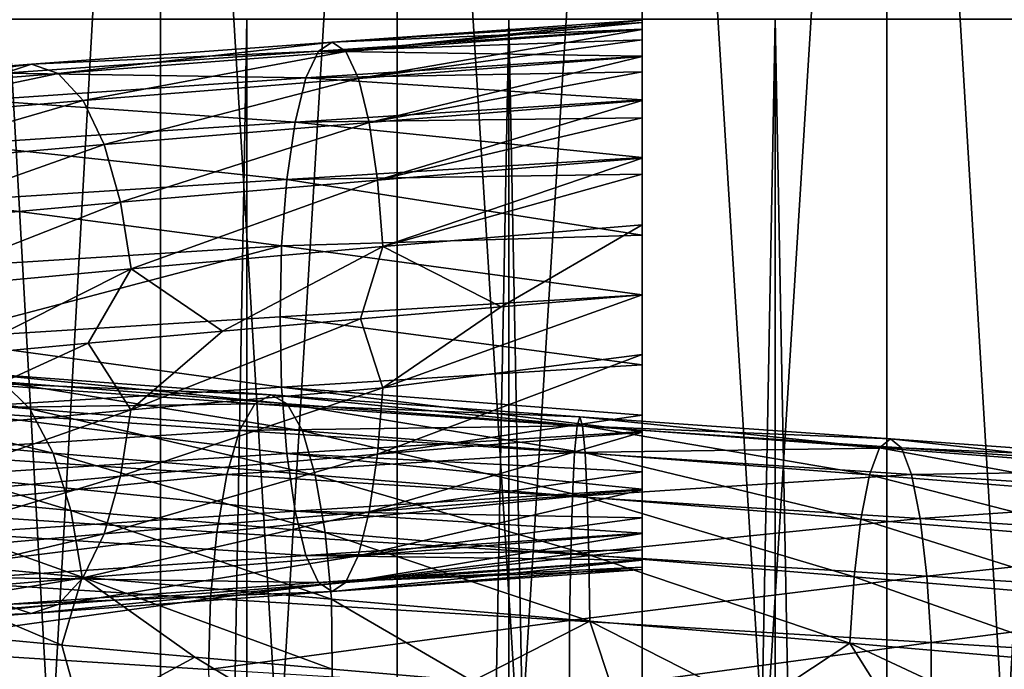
# Model space of a CAD drawing. Header units: metres. Extents: x -109 to 109, y -917 to 389.
# Tile 459 of 656: x -6 to 3, y -416 to -410. Entities that reach past the tile are written whole.
import ezdxf

# ---------------------------------------------------------------- set-up
doc = ezdxf.new("R2010")
doc.units = ezdxf.units.M
doc.layers.add('solid_24503124_XXX_01_SW0001', color=7, linetype='CONTINUOUS')
doc.layers.add('solid_24503124_XXX_01_SW0001_01', color=7, linetype='CONTINUOUS')

msp = doc.modelspace()

# ---------------------------------------------------------------- linework, layer by layer
at = {"layer": 'solid_24503124_XXX_01_SW0001'}
for points in [[(-4.3349, -399, -411.439667), (-4.3349, -434.5, -411.439667), (-6.317186, -434.5, -410.452606)], [(-6.317186, -399, -410.452606), (-4.3349, -399, -411.439667), (-6.317186, -434.5, -410.452606)], [(-6.317186, -399, -390.047394), (-6.317186, -434.5, -390.047394), (-4.3349, -434.5, -389.060333)], [(-4.3349, -399, -389.060333), (-6.317186, -399, -390.047394), (-4.3349, -434.5, -389.060333)], [(-2.204994, -399, -412.045685), (-2.204994, -434.5, -412.045685), (-4.3349, -434.5, -411.439667)], [(-4.3349, -399, -411.439667), (-2.204994, -399, -412.045685), (-4.3349, -434.5, -411.439667)], [(-4.3349, -399, -389.060333), (-4.3349, -434.5, -389.060333), (-2.204994, -434.5, -388.454315)], [(-2.204994, -399, -388.454315), (-4.3349, -399, -389.060333), (-2.204994, -434.5, -388.454315)], [(-2.204994, -434.5, -412.045685), (0, -399, -412.25), (0, -434.5, -412.25)], [(-2.204994, -399, -388.454315), (0, -434.5, -388.25), (0, -399, -388.25)], [(-2.204994, -399, -388.454315), (-2.204994, -434.5, -388.454315), (0, -434.5, -388.25)], [(-2.204994, -399, -412.045685), (0, -399, -412.25), (-2.204994, -434.5, -412.045685)], [(2.204994, -399, -412.045685), (2.204994, -434.5, -412.045685), (0, -434.5, -412.25)], [(0, -399, -412.25), (2.204994, -399, -412.045685), (0, -434.5, -412.25)], [(-5.794521, -410, 11.637158), (-5.795265, -535, 11.636799), (-3.557269, -535, 12.503851)], [(-3.557472, -410, -12.503769), (-3.557269, -535, -12.503851), (-5.795265, -535, -11.636799)], [(-3.557472, -410, -12.503769), (-5.795265, -535, -11.636799), (-5.794586, -410, -11.637126)], [(-5.794521, -410, 11.637158), (-3.557269, -535, 12.503851), (-3.557692, -410, 12.503706)], [(-3.557692, -410, 12.503706), (-3.557269, -535, 12.503851), (-1.199402, -410, 12.944548)], [(-1.199508, -410, -12.944538), (-3.557269, -535, -12.503851), (-3.557472, -410, -12.503769)], [(-1.199402, -410, 12.944548), (-3.557269, -535, 12.503851), (-1.198704, -535, 12.944597)], [(-1.199508, -410, -12.944538), (-1.198704, -535, -12.944597), (-3.557269, -535, -12.503851)], [(-2.79039, -410.208527, 16.003962), (0, -410.030884, 16.615339), (0, -410.010101, 16.246393)], [(-2.667783, -410.290131, 15.300765), (-2.79039, -410.208527, 16.003962), (0, -410.010101, 16.246393)], [(-2.667783, -410.290131, 15.300765), (0, -410.010101, 16.246393), (0, -410.030884, 15.884662)], [(1.19961, -410, -12.944529), (-1.198704, -535, -12.944597), (-1.199508, -410, -12.944538)], [(1.19961, -410, -12.944529), (1.198704, -535, -12.944597), (-1.198704, -535, -12.944597)], [(0, -410.010101, 16.246393), (0, -414.955627, 16.253607), (0, -414.934845, 15.884662)], [(0, -410.030884, 15.884662), (0, -410.010101, 16.246393), (0, -414.934845, 15.884662)], [(0, -410.010101, 16.246393), (0, -410.030884, 16.615339), (0, -414.955627, 16.253607)], [(-2.913041, -410.288544, 16.707411), (0, -410.187164, 17.291765), (0, -410.091553, 16.966852)], [(-2.79039, -410.208527, 16.003962), (-2.913041, -410.288544, 16.707411), (0, -410.091553, 16.966852)], [(-2.79039, -410.208527, 16.003962), (0, -410.091553, 16.966852), (0, -410.030884, 16.615339)], [(-2.667783, -410.290131, 15.300765), (0, -410.030884, 15.884662), (0, -410.093201, 15.526201)], [(-2.554104, -410.533325, 14.64877), (-2.667783, -410.290131, 15.300765), (0, -410.093201, 15.526201)], [(-2.554104, -410.533325, 14.64877), (0, -410.093201, 15.526201), (0, -410.187164, 15.208235)], [(0, -410.030884, 15.884662), (0, -414.934845, 15.884662), (0, -414.874176, 15.533148)], [(0, -410.093201, 15.526201), (0, -410.030884, 15.884662), (0, -414.874176, 15.533148)], [(0, -410.030884, 16.615339), (0, -414.934845, 16.615339), (0, -414.955627, 16.253607)], [(0, -410.030884, 16.615339), (0, -410.091553, 16.966852), (0, -414.934845, 16.615339)], [(0, -410.091553, 16.966852), (0, -414.872559, 16.973799), (0, -414.934845, 16.615339)], [(0, -410.091553, 16.966852), (0, -410.187164, 17.291765), (0, -414.872559, 16.973799)], [(0, -410.093201, 15.526201), (0, -414.874176, 15.533148), (0, -414.778564, 15.208235)], [(0, -410.187164, 15.208235), (0, -410.093201, 15.526201), (0, -414.778564, 15.208235)], [(-2.913041, -410.288544, 16.707411), (0, -410.332489, 17.624687), (0, -410.187164, 17.291765)], [(-2.554104, -410.533325, 14.64877), (0, -410.187164, 15.208235), (0, -410.335693, 14.869154)], [(0, -410.187164, 15.208235), (0, -414.778564, 15.208235), (0, -414.63327, 14.875312)], [(0, -410.335693, 14.869154), (0, -410.187164, 15.208235), (0, -414.63327, 14.875312)], [(0, -410.187164, 17.291765), (0, -414.778564, 17.291765), (0, -414.872559, 16.973799)], [(0, -410.187164, 17.291765), (0, -410.332489, 17.624687), (0, -414.778564, 17.291765)], [(-2.913041, -410.288544, 16.707411), (-5.739711, -410.486969, 15.959571), (-3.026853, -410.530121, 17.360168)], [(-5.498046, -410.406982, 15.287608), (-5.739711, -410.486969, 15.959571), (-2.913041, -410.288544, 16.707411)], [(-2.79039, -410.208527, 16.003962), (-5.498046, -410.406982, 15.287608), (-2.913041, -410.288544, 16.707411)], [(-5.256468, -410.488586, 14.615889), (-5.498046, -410.406982, 15.287608), (-2.79039, -410.208527, 16.003962)], [(-2.667783, -410.290131, 15.300765), (-5.256468, -410.488586, 14.615889), (-2.79039, -410.208527, 16.003962)], [(-5.03248, -410.731781, 13.993077), (-5.256468, -410.488586, 14.615889), (-2.667783, -410.290131, 15.300765)], [(-2.554104, -410.533325, 14.64877), (-5.03248, -410.731781, 13.993077), (-2.667783, -410.290131, 15.300765)], [(-2.913041, -410.288544, 16.707411), (-3.026853, -410.530121, 17.360168), (0, -410.332489, 17.624687)], [(-3.026853, -410.530121, 17.360168), (0, -410.475739, 17.86643), (0, -410.332489, 17.624687)], [(-2.457479, -410.931244, 14.094585), (-2.554104, -410.533325, 14.64877), (0, -410.335693, 14.869154)], [(-2.457479, -410.931244, 14.094585), (0, -410.335693, 14.869154), (0, -410.475739, 14.63357)], [(0, -410.332489, 17.624687), (0, -414.630066, 17.630846), (0, -414.778564, 17.291765)], [(0, -410.332489, 17.624687), (0, -410.475739, 17.86643), (0, -414.630066, 17.630846)], [(0, -410.335693, 14.869154), (0, -414.63327, 14.875312), (0, -414.48999, 14.63357)], [(0, -410.475739, 14.63357), (0, -410.335693, 14.869154), (0, -414.48999, 14.63357)], [(-5.498046, -410.406982, 15.287608), (-8.041581, -410.605408, 14.115664), (-5.739711, -410.486969, 15.959571)], [(-7.688243, -410.687012, 13.495439), (-8.041581, -410.605408, 14.115664), (-5.498046, -410.406982, 15.287608)], [(-5.256468, -410.488586, 14.615889), (-7.688243, -410.687012, 13.495439), (-5.498046, -410.406982, 15.287608)], [(-7.360632, -410.930206, 12.920372), (-7.688243, -410.687012, 13.495439), (-5.256468, -410.488586, 14.615889)], [(-5.03248, -410.731781, 13.993077), (-7.360632, -410.930206, 12.920372), (-5.256468, -410.488586, 14.615889)], [(-5.739711, -410.486969, 15.959571), (-5.963962, -410.728546, 16.583111), (-3.026853, -410.530121, 17.360168)], [(-3.026853, -410.530121, 17.360168), (-5.963962, -410.728546, 16.583111), (-3.123678, -410.926605, 17.915499)], [(-4.842094, -411.129669, 13.463698), (-5.03248, -410.731781, 13.993077), (-2.554104, -410.533325, 14.64877)], [(-2.457479, -410.931244, 14.094585), (-4.842094, -411.129669, 13.463698), (-2.554104, -410.533325, 14.64877)], [(-3.026853, -410.530121, 17.360168), (-3.123678, -410.926605, 17.915499), (0, -410.726959, 18.18556)], [(-3.026853, -410.530121, 17.360168), (0, -410.726959, 18.18556), (0, -410.475739, 17.86643)], [(-2.457479, -410.931244, 14.094585), (0, -410.475739, 14.63357), (0, -410.731598, 14.309389)], [(0, -410.475739, 14.63357), (0, -414.48999, 14.63357), (0, -414.2388, 14.31444)], [(0, -410.731598, 14.309389), (0, -410.475739, 14.63357), (0, -414.2388, 14.31444)], [(0, -410.475739, 17.86643), (0, -414.48999, 17.86643), (0, -414.630066, 17.630846)], [(0, -410.475739, 17.86643), (0, -410.726959, 18.18556), (0, -414.48999, 17.86643)], [(-7.082169, -411.328094, 12.431575), (-7.360632, -410.930206, 12.920372), (-5.03248, -410.731781, 13.993077)], [(-4.842094, -411.129669, 13.463698), (-7.082169, -411.328094, 12.431575), (-5.03248, -410.731781, 13.993077)], [(-5.963962, -410.728546, 16.583111), (-6.154741, -411.125031, 17.113585), (-3.123678, -410.926605, 17.915499)], [(-3.123678, -410.926605, 17.915499), (0, -410.888855, 18.346962), (0, -410.726959, 18.18556)], [(-2.383073, -411.450012, 13.667841), (-2.457479, -410.931244, 14.094585), (0, -410.731598, 14.309389)], [(-2.383073, -411.450012, 13.667841), (0, -410.731598, 14.309389), (0, -410.888855, 14.153038)], [(0, -410.726959, 18.18556), (0, -414.234131, 18.190611), (0, -414.48999, 17.86643)], [(0, -410.726959, 18.18556), (0, -410.888855, 18.346962), (0, -414.234131, 18.190611)], [(0, -410.731598, 14.309389), (0, -414.2388, 14.31444), (0, -414.076904, 14.153038)], [(0, -410.888855, 14.153038), (0, -410.731598, 14.309389), (0, -414.076904, 14.153038)], [(-3.123678, -410.926605, 17.915499), (0, -411.246826, 18.622066), (0, -410.888855, 18.346962)], [(-2.383073, -411.450012, 13.667841), (0, -410.888855, 14.153038), (0, -411.252472, 13.874335)], [(0, -410.888855, 14.153038), (0, -414.076904, 14.153038), (0, -413.718933, 13.877933)], [(0, -411.252472, 13.874335), (0, -410.888855, 14.153038), (0, -413.718933, 13.877933)], [(0, -410.888855, 18.346962), (0, -414.076904, 18.346962), (0, -414.234131, 18.190611)], [(0, -410.888855, 18.346962), (0, -411.246826, 18.622066), (0, -414.076904, 18.346962)], [(-3.123678, -410.926605, 17.915499), (-6.154741, -411.125031, 17.113585), (-3.198328, -411.444366, 18.343641)], [(-4.695489, -411.648438, 13.056055), (-4.842094, -411.129669, 13.463698), (-2.457479, -410.931244, 14.094585)], [(-2.383073, -411.450012, 13.667841), (-4.695489, -411.648438, 13.056055), (-2.457479, -410.931244, 14.094585)], [(-3.123678, -410.926605, 17.915499), (-3.198328, -411.444366, 18.343641), (0, -411.246826, 18.622066)], [(-6.867741, -411.846863, 12.055182), (-7.082169, -411.328094, 12.431575), (-4.842094, -411.129669, 13.463698)], [(-4.695489, -411.648438, 13.056055), (-6.867741, -411.846863, 12.055182), (-4.842094, -411.129669, 13.463698)], [(-6.154741, -411.125031, 17.113585), (-6.301827, -411.642792, 17.522564), (-3.198328, -411.444366, 18.343641)], [(-3.198328, -411.444366, 18.343641), (0, -411.397797, 18.711489), (0, -411.246826, 18.622066)], [(-2.335329, -412.049194, 13.39401), (-2.383073, -411.450012, 13.667841), (0, -411.252472, 13.874335)], [(-2.335329, -412.049194, 13.39401), (0, -411.252472, 13.874335), (0, -411.397797, 13.788511)], [(0, -411.246826, 18.622066), (0, -413.713287, 18.625666), (0, -414.076904, 18.346962)], [(0, -411.246826, 18.622066), (0, -411.397797, 18.711489), (0, -413.713287, 18.625666)], [(0, -411.252472, 13.874335), (0, -413.718933, 13.877933), (0, -413.567963, 13.788511)], [(0, -411.397797, 13.788511), (0, -411.252472, 13.874335), (0, -413.567963, 13.788511)], [(-3.198328, -411.444366, 18.343641), (-6.301827, -411.642792, 17.522564), (-3.24636, -412.042969, 18.619127)], [(-3.198328, -411.444366, 18.343641), (-3.24636, -412.042969, 18.619127), (0, -411.945709, 18.929958)], [(-3.198328, -411.444366, 18.343641), (0, -411.945709, 18.929958), (0, -411.397797, 18.711489)], [(-2.335329, -412.049194, 13.39401), (0, -411.397797, 13.788511), (0, -411.853088, 13.59618)], [(0, -411.397797, 13.788511), (0, -413.567963, 13.788511), (0, -413.02005, 13.570042)], [(0, -411.853088, 13.59618), (0, -411.397797, 13.788511), (0, -413.02005, 13.570042)], [(0, -411.397797, 18.711489), (0, -413.567963, 18.711489), (0, -413.713287, 18.625666)], [(0, -411.397797, 18.711489), (0, -411.945709, 18.929958), (0, -413.567963, 18.711489)], [(-4.601416, -412.24765, 12.794481), (-4.695489, -411.648438, 13.056055), (-2.383073, -411.450012, 13.667841)], [(-2.335329, -412.049194, 13.39401), (-4.601416, -412.24765, 12.794481), (-2.383073, -411.450012, 13.667841)], [(-6.730147, -412.446075, 11.81366), (-6.867741, -411.846863, 12.055182), (-4.695489, -411.648438, 13.056055)], [(-4.601416, -412.24765, 12.794481), (-6.730147, -412.446075, 11.81366), (-4.695489, -411.648438, 13.056055)], [(-6.301827, -411.642792, 17.522564), (-6.396468, -412.241394, 17.785717), (-3.24636, -412.042969, 18.619127)], [(-2.335329, -412.049194, 13.39401), (0, -411.853088, 13.59618), (-1.269436, -412.591125, 13.439732)], [(-1.269436, -412.591125, 13.439732), (0, -411.853088, 13.59618), (0, -412.48288, 13.5)], [(0, -411.853088, 13.59618), (0, -413.02005, 13.570042), (0, -412.48288, 13.5)], [(-3.24636, -412.042969, 18.619127), (0, -412.48288, 19), (0, -411.945709, 18.929958)], [(0, -411.945709, 18.929958), (0, -413.112671, 18.90382), (0, -413.567963, 18.711489)], [(0, -411.945709, 18.929958), (0, -412.48288, 19), (0, -413.112671, 18.90382)], [(-3.24636, -412.042969, 18.619127), (-6.429079, -412.879669, 17.879013), (-3.25716, -412.680939, 18.717556)], [(-3.24636, -412.042969, 18.619127), (-6.396468, -412.241394, 17.785717), (-6.429079, -412.879669, 17.879013)], [(-2.335329, -412.049194, 13.39401), (-3.779325, -412.809052, 12.959636), (-4.601416, -412.24765, 12.794481)], [(-2.335329, -412.049194, 13.39401), (-2.534916, -412.700012, 13.259012), (-3.779325, -412.809052, 12.959636)], [(-3.24636, -412.042969, 18.619127), (-3.25716, -412.680939, 18.717556), (0, -412.48288, 19)], [(-2.335329, -412.049194, 13.39401), (-1.269436, -412.591125, 13.439732), (-2.534916, -412.700012, 13.259012)], [(-4.601416, -412.24765, 12.794481), (-6.149311, -413.026581, 12.017727), (-6.730147, -412.446075, 11.81366)], [(-4.601416, -412.24765, 12.794481), (-4.987009, -412.917847, 12.545093), (-6.149311, -413.026581, 12.017727)], [(-4.601416, -412.24765, 12.794481), (-3.779325, -412.809052, 12.959636), (-4.987009, -412.917847, 12.545093)], [(-3.25716, -412.680939, 18.717556), (0, -413.112671, 18.90382), (0, -412.48288, 19)], [(-2.335659, -413.319641, 13.395905), (0, -412.48288, 13.5), (0, -413.02005, 13.570042)], [(-2.335659, -413.319641, 13.395905), (-1.269436, -412.591125, 13.439732), (0, -412.48288, 13.5)], [(-2.335659, -413.319641, 13.395905), (-2.534916, -412.700012, 13.259012), (-1.269436, -412.591125, 13.439732)], [(-3.25716, -412.680939, 18.717556), (-6.429079, -412.879669, 17.879013), (-3.246691, -413.313416, 18.621023)], [(-3.25716, -412.680939, 18.717556), (-3.246691, -413.313416, 18.621023), (0, -413.112671, 18.90382)], [(-4.602067, -413.518097, 12.796291), (-3.779325, -412.809052, 12.959636), (-2.534916, -412.700012, 13.259012)], [(-2.335659, -413.319641, 13.395905), (-4.602067, -413.518097, 12.796291), (-2.534916, -412.700012, 13.259012)], [(-4.602067, -413.518097, 12.796291), (-4.987009, -412.917847, 12.545093), (-3.779325, -412.809052, 12.959636)], [(-6.7311, -413.716522, 11.815331), (-6.149311, -413.026581, 12.017727), (-4.987009, -412.917847, 12.545093)], [(-4.602067, -413.518097, 12.796291), (-6.7311, -413.716522, 11.815331), (-4.987009, -412.917847, 12.545093)], [(-6.429079, -412.879669, 17.879013), (-6.397119, -413.511841, 17.787529), (-3.246691, -413.313416, 18.621023)], [(-2.383692, -413.918243, 13.671391), (0, -413.02005, 13.570042), (0, -413.567963, 13.788511)], [(-2.383692, -413.918243, 13.671391), (-2.335659, -413.319641, 13.395905), (0, -413.02005, 13.570042)], [(-5.512443, -413.509796, -13.811205), (-5.757793, -413.266602, -14.425921), (-8.149452, -413.068176, -13.221853)], [(-7.802188, -413.311371, -12.658444), (-5.512443, -413.509796, -13.811205), (-8.149452, -413.068176, -13.221853)], [(-3.246691, -413.313416, 18.621023), (0, -413.567963, 18.711489), (0, -413.112671, 18.90382)], [(-6.022411, -413.184998, -15.088911), (-3.341038, -413.383453, -15.898079), (-6.287125, -413.264984, -15.75214)], [(-3.194236, -413.465057, -15.199535), (-3.341038, -413.383453, -15.898079), (-6.022411, -413.184998, -15.088911)], [(-5.757793, -413.266602, -14.425921), (-3.194236, -413.465057, -15.199535), (-6.022411, -413.184998, -15.088911)], [(-6.287125, -413.264984, -15.75214), (-3.487892, -413.46344, -16.596874), (-6.532763, -413.506592, -16.367577)], [(-3.341038, -413.383453, -15.898079), (-3.487892, -413.46344, -16.596874), (-6.287125, -413.264984, -15.75214)], [(-3.058124, -413.708252, -14.551854), (-3.194236, -413.465057, -15.199535), (-5.757793, -413.266602, -14.425921)], [(-5.512443, -413.509796, -13.811205), (-3.058124, -413.708252, -14.551854), (-5.757793, -413.266602, -14.425921)], [(-5.303899, -413.907715, -13.288707), (-5.512443, -413.509796, -13.811205), (-7.802188, -413.311371, -12.658444)], [(-7.50702, -413.70929, -12.179557), (-5.303899, -413.907715, -13.288707), (-7.802188, -413.311371, -12.658444)], [(-3.246691, -413.313416, 18.621023), (-6.397119, -413.511841, 17.787529), (-3.198947, -413.912598, 18.347191)], [(-4.696708, -414.116669, 13.059445), (-4.602067, -413.518097, 12.796291), (-2.335659, -413.319641, 13.395905)], [(-2.383692, -413.918243, 13.671391), (-4.696708, -414.116669, 13.059445), (-2.335659, -413.319641, 13.395905)], [(-3.341038, -413.383453, -15.898079), (-0.560689, -413.581879, -16.236607), (-3.487892, -413.46344, -16.596874)], [(-0.536053, -413.663483, -15.523189), (-0.560689, -413.581879, -16.236607), (-3.341038, -413.383453, -15.898079)], [(-3.194236, -413.465057, -15.199535), (-0.536053, -413.663483, -15.523189), (-3.341038, -413.383453, -15.898079)], [(-3.246691, -413.313416, 18.621023), (0, -413.713287, 18.625666), (0, -413.567963, 18.711489)], [(-3.246691, -413.313416, 18.621023), (-3.198947, -413.912598, 18.347191), (0, -413.713287, 18.625666)], [(-3.487892, -413.46344, -16.596874), (-3.624164, -413.705017, -17.245316), (-6.532763, -413.506592, -16.367577)], [(-3.487892, -413.46344, -16.596874), (-0.585334, -413.661865, -16.950281), (-3.624164, -413.705017, -17.245316)], [(-0.560689, -413.581879, -16.236607), (-0.585334, -413.661865, -16.950281), (-3.487892, -413.46344, -16.596874)], [(-0.51321, -413.906677, -14.861715), (-0.536053, -413.663483, -15.523189), (-3.194236, -413.465057, -15.199535)], [(-3.058124, -413.708252, -14.551854), (-0.51321, -413.906677, -14.861715), (-3.194236, -413.465057, -15.199535)], [(-6.869524, -414.315125, 12.058312), (-6.7311, -413.716522, 11.815331), (-4.602067, -413.518097, 12.796291)], [(-4.696708, -414.116669, 13.059445), (-6.869524, -414.315125, 12.058312), (-4.602067, -413.518097, 12.796291)], [(-6.532763, -413.506592, -16.367577), (-3.624164, -413.705017, -17.245316), (-6.741737, -413.903076, -16.891153)], [(-6.397119, -413.511841, 17.787529), (-6.303046, -414.111023, 17.525953), (-3.198947, -413.912598, 18.347191)], [(-2.94243, -414.10614, -14.001336), (-3.058124, -413.708252, -14.551854), (-5.512443, -413.509796, -13.811205)], [(-5.303899, -413.907715, -13.288707), (-2.94243, -414.10614, -14.001336), (-5.512443, -413.509796, -13.811205)], [(-2.383692, -413.918243, 13.671391), (0, -413.567963, 13.788511), (0, -413.718933, 13.877933)], [(-0.585334, -413.661865, -16.950281), (-0.608203, -413.903442, -17.61253), (-3.624164, -413.705017, -17.245316)], [(-0.585334, -413.661865, -16.950281), (2.334446, -413.860291, -16.798157), (-0.608203, -413.903442, -17.61253)], [(-0.560689, -413.581879, -16.236607), (2.236156, -413.780304, -16.090885), (-0.585334, -413.661865, -16.950281)], [(2.236156, -413.780304, -16.090885), (2.334446, -413.860291, -16.798157), (-0.585334, -413.661865, -16.950281)], [(2.137902, -413.861908, -15.383871), (2.236156, -413.780304, -16.090885), (-0.560689, -413.581879, -16.236607)], [(-0.536053, -413.663483, -15.523189), (2.137902, -413.861908, -15.383871), (-0.560689, -413.581879, -16.236607)], [(2.046802, -414.105103, -14.728334), (2.137902, -413.861908, -15.383871), (-0.536053, -413.663483, -15.523189)], [(-0.51321, -413.906677, -14.861715), (2.046802, -414.105103, -14.728334), (-0.536053, -413.663483, -15.523189)], [(-5.143312, -414.426483, -12.886362), (-5.303899, -413.907715, -13.288707), (-7.50702, -413.70929, -12.179557)], [(-7.279728, -414.228058, -11.810794), (-5.143312, -414.426483, -12.886362), (-7.50702, -413.70929, -12.179557)], [(-3.624164, -413.705017, -17.245316), (-3.740096, -414.101501, -17.79697), (-6.741737, -413.903076, -16.891153)], [(-3.624164, -413.705017, -17.245316), (-0.608203, -413.903442, -17.61253), (-3.740096, -414.101501, -17.79697)], [(-3.198947, -413.912598, 18.347191), (0, -414.076904, 18.346962), (0, -413.713287, 18.625666)], [(-0.493795, -414.304565, -14.299475), (-0.51321, -413.906677, -14.861715), (-3.058124, -413.708252, -14.551854)], [(-2.94243, -414.10614, -14.001336), (-0.493795, -414.304565, -14.299475), (-3.058124, -413.708252, -14.551854)], [(-2.458341, -414.436005, 14.099534), (0, -413.718933, 13.877933), (0, -414.076904, 14.153038)], [(-2.458341, -414.436005, 14.099534), (-2.383692, -413.918243, 13.671391), (0, -413.718933, 13.877933)], [(-6.741737, -413.903076, -16.891153), (-3.740096, -414.101501, -17.79697), (-6.902851, -414.420837, -17.294817)], [(-3.198947, -413.912598, 18.347191), (-6.303046, -414.111023, 17.525953), (-3.124541, -414.431366, 17.920446)], [(-2.853342, -414.624908, -13.577415), (-2.94243, -414.10614, -14.001336), (-5.303899, -413.907715, -13.288707)], [(-5.143312, -414.426483, -12.886362), (-2.853342, -414.624908, -13.577415), (-5.303899, -413.907715, -13.288707)], [(-4.843794, -414.63443, 13.468425), (-4.696708, -414.116669, 13.059445), (-2.383692, -413.918243, 13.671391)], [(-2.458341, -414.436005, 14.099534), (-4.843794, -414.63443, 13.468425), (-2.383692, -413.918243, 13.671391)], [(-0.608203, -413.903442, -17.61253), (-0.627658, -414.299927, -18.175932), (-3.740096, -414.101501, -17.79697)], [(-3.198947, -413.912598, 18.347191), (0, -414.234131, 18.190611), (0, -414.076904, 18.346962)], [(-3.198947, -413.912598, 18.347191), (-3.124541, -414.431366, 17.920446), (0, -414.234131, 18.190611)], [(-0.608203, -413.903442, -17.61253), (2.425653, -414.101868, -17.45446), (-0.627658, -414.299927, -18.175932)], [(2.334446, -413.860291, -16.798157), (2.425653, -414.101868, -17.45446), (-0.608203, -413.903442, -17.61253)], [(1.969368, -414.502991, -14.171139), (2.046802, -414.105103, -14.728334), (-0.51321, -413.906677, -14.861715)], [(-0.493795, -414.304565, -14.299475), (1.969368, -414.502991, -14.171139), (-0.51321, -413.906677, -14.861715)], [(-3.740096, -414.101501, -17.79697), (-3.829477, -414.619263, -18.222281), (-6.902851, -414.420837, -17.294817)], [(-3.740096, -414.101501, -17.79697), (-0.627658, -414.299927, -18.175932), (-3.829477, -414.619263, -18.222281)], [(-0.478844, -414.823334, -13.866527), (-0.493795, -414.304565, -14.299475), (-2.94243, -414.10614, -14.001336)], [(-2.853342, -414.624908, -13.577415), (-0.478844, -414.823334, -13.866527), (-2.94243, -414.10614, -14.001336)], [(-2.458341, -414.436005, 14.099534), (0, -414.076904, 14.153038), (0, -414.2388, 14.31444)], [(2.425653, -414.101868, -17.45446), (2.503246, -414.498352, -18.012806), (-0.627658, -414.299927, -18.175932)], [(-7.084655, -414.832886, 12.43594), (-6.869524, -414.315125, 12.058312), (-4.696708, -414.116669, 13.059445)], [(-4.843794, -414.63443, 13.468425), (-7.084655, -414.832886, 12.43594), (-4.696708, -414.116669, 13.059445)], [(-6.303046, -414.111023, 17.525953), (-6.156441, -414.629791, 17.118311), (-3.124541, -414.431366, 17.920446)], [(-5.040267, -415.025665, -12.628187), (-5.143312, -414.426483, -12.886362), (-7.279728, -414.228058, -11.810794)], [(-7.133881, -414.82724, -11.574168), (-5.040267, -415.025665, -12.628187), (-7.279728, -414.228058, -11.810794)], [(-3.124541, -414.431366, 17.920446), (0, -414.48999, 17.86643), (0, -414.234131, 18.190611)], [(-2.555166, -414.832489, 14.654863), (0, -414.2388, 14.31444), (0, -414.48999, 14.63357)], [(-2.555166, -414.832489, 14.654863), (-2.458341, -414.436005, 14.099534), (0, -414.2388, 14.31444)], [(-0.627658, -414.299927, -18.175932), (-0.642658, -414.817688, -18.610298), (-3.829477, -414.619263, -18.222281)], [(-0.627658, -414.299927, -18.175932), (2.503246, -414.498352, -18.012806), (-0.642658, -414.817688, -18.610298)], [(1.909741, -415.021759, -13.742077), (1.969368, -414.502991, -14.171139), (-0.493795, -414.304565, -14.299475)], [(-0.478844, -414.823334, -13.866527), (1.909741, -415.021759, -13.742077), (-0.493795, -414.304565, -14.299475)], [(-6.902851, -414.420837, -17.294817), (-3.829477, -414.619263, -18.222281), (-7.006518, -415.01944, -17.55455)], [(-3.124541, -414.431366, 17.920446), (-6.156441, -414.629791, 17.118311), (-3.027916, -414.829285, 17.366262)], [(-2.796176, -415.224121, -13.305395), (-2.853342, -414.624908, -13.577415), (-5.143312, -414.426483, -12.886362)], [(-5.040267, -415.025665, -12.628187), (-2.796176, -415.224121, -13.305395), (-5.143312, -414.426483, -12.886362)], [(-5.034573, -415.030945, 13.998898), (-4.843794, -414.63443, 13.468425), (-2.458341, -414.436005, 14.099534)], [(-2.555166, -414.832489, 14.654863), (-5.034573, -415.030945, 13.998898), (-2.458341, -414.436005, 14.099534)], [(-3.124541, -414.431366, 17.920446), (0, -414.630066, 17.630846), (0, -414.48999, 17.86643)], [(-3.124541, -414.431366, 17.920446), (-3.027916, -414.829285, 17.366262), (0, -414.630066, 17.630846)], [(-2.555166, -414.832489, 14.654863), (0, -414.48999, 14.63357), (0, -414.63327, 14.875312)], [(2.503246, -414.498352, -18.012806), (2.563069, -415.016113, -18.443275), (-0.642658, -414.817688, -18.610298)], [(-7.363694, -415.22937, 12.925746), (-7.084655, -414.832886, 12.43594), (-4.843794, -414.63443, 13.468425)], [(-5.034573, -415.030945, 13.998898), (-7.363694, -415.22937, 12.925746), (-4.843794, -414.63443, 13.468425)], [(-3.829477, -414.619263, -18.222281), (-3.886988, -415.217865, -18.495943), (-7.006518, -415.01944, -17.55455)], [(-6.156441, -414.629791, 17.118311), (-5.966055, -415.02771, 16.588932), (-3.027916, -414.829285, 17.366262)], [(-3.829477, -414.619263, -18.222281), (-0.642658, -414.817688, -18.610298), (-3.886988, -415.217865, -18.495943)], [(-3.027916, -414.829285, 17.366262), (0, -414.778564, 17.291765), (0, -414.630066, 17.630846)], [(-0.469251, -415.422546, -13.588715), (-0.478844, -414.823334, -13.866527), (-2.853342, -414.624908, -13.577415)], [(-2.796176, -415.224121, -13.305395), (-0.469251, -415.422546, -13.588715), (-2.853342, -414.624908, -13.577415)], [(-2.668979, -415.074066, 15.307622), (0, -414.63327, 14.875312), (0, -414.778564, 15.208235)], [(-2.668979, -415.074066, 15.307622), (-2.555166, -414.832489, 14.654863), (0, -414.63327, 14.875312)], [(-0.642658, -414.817688, -18.610298), (-0.652309, -415.41629, -18.889788), (-3.886988, -415.217865, -18.495943)], [(-3.027916, -414.829285, 17.366262), (0, -414.872559, 16.973799), (0, -414.778564, 17.291765)], [(-2.668979, -415.074066, 15.307622), (0, -414.778564, 15.208235), (0, -414.874176, 15.533148)], [(-0.642658, -414.817688, -18.610298), (2.563069, -415.016113, -18.443275), (-0.652309, -415.41629, -18.889788)], [(-7.133881, -414.82724, -11.574168), (-6.373727, -415.529053, -11.900097), (-5.223292, -415.637634, -12.448581)], [(-7.133881, -414.82724, -11.574168), (-5.223292, -415.637634, -12.448581), (-5.040267, -415.025665, -12.628187)], [(-3.027916, -414.829285, 17.366262), (-5.966055, -415.02771, 16.588932), (-2.914236, -415.072479, 16.714268)], [(-5.258824, -415.272522, 14.622438), (-5.034573, -415.030945, 13.998898), (-2.555166, -414.832489, 14.654863)], [(-2.668979, -415.074066, 15.307622), (-5.258824, -415.272522, 14.622438), (-2.555166, -414.832489, 14.654863)], [(-3.027916, -414.829285, 17.366262), (-2.914236, -415.072479, 16.714268), (0, -414.872559, 16.973799)], [(-2.914236, -415.072479, 16.714268), (0, -414.934845, 16.615339), (0, -414.872559, 16.973799)], [(-2.79163, -415.154053, 16.011072), (0, -414.874176, 15.533148), (0, -414.934845, 15.884662)], [(-2.79163, -415.154053, 16.011072), (-2.668979, -415.074066, 15.307622), (0, -414.874176, 15.533148)], [(1.87148, -415.620972, -13.466759), (1.909741, -415.021759, -13.742077), (-0.478844, -414.823334, -13.866527)], [(-0.469251, -415.422546, -13.588715), (1.87148, -415.620972, -13.466759), (-0.478844, -414.823334, -13.866527)], [(-2.914236, -415.072479, 16.714268), (0, -414.955627, 16.253607), (0, -414.934845, 16.615339)], [(-2.914236, -415.072479, 16.714268), (-2.79163, -415.154053, 16.011072), (0, -414.955627, 16.253607)], [(-2.79163, -415.154053, 16.011072), (0, -414.934845, 15.884662), (0, -414.955627, 16.253607)], [(-7.691689, -415.470947, 13.501487), (-7.363694, -415.22937, 12.925746), (-5.034573, -415.030945, 13.998898)], [(-5.258824, -415.272522, 14.622438), (-7.691689, -415.470947, 13.501487), (-5.034573, -415.030945, 13.998898)], [(-7.006518, -415.01944, -17.55455), (-3.886988, -415.217865, -18.495943), (-7.041463, -415.657898, -17.647013)], [(-5.966055, -415.02771, 16.588932), (-5.742067, -415.270905, 15.966121), (-2.914236, -415.072479, 16.714268)], [(-2.914236, -415.072479, 16.714268), (-5.742067, -415.270905, 15.966121), (-2.79163, -415.154053, 16.011072)], [(-5.500489, -415.352509, 15.294401), (-5.258824, -415.272522, 14.622438), (-2.668979, -415.074066, 15.307622)], [(-2.79163, -415.154053, 16.011072), (-5.500489, -415.352509, 15.294401), (-2.668979, -415.074066, 15.307622)], [(-5.040267, -415.025665, -12.628187), (-5.223292, -415.637634, -12.448581), (-4.026139, -415.746185, -12.885207)], [(-5.040267, -415.025665, -12.628187), (-4.026139, -415.746185, -12.885207), (-2.790611, -415.85495, -13.207543)], [(-5.040267, -415.025665, -12.628187), (-2.790611, -415.85495, -13.207543), (-2.796176, -415.224121, -13.305395)], [(2.563069, -415.016113, -18.443275), (2.601561, -415.614716, -18.720257), (-0.652309, -415.41629, -18.889788)], [(-5.742067, -415.270905, 15.966121), (-5.500489, -415.352509, 15.294401), (-2.79163, -415.154053, 16.011072)], [(-3.886988, -415.217865, -18.495943), (-3.902922, -415.856476, -18.593575), (-7.041463, -415.657898, -17.647013)], [(-3.886988, -415.217865, -18.495943), (-0.652309, -415.41629, -18.889788), (-3.902922, -415.856476, -18.593575)], [(-2.796176, -415.224121, -13.305395), (-2.790611, -415.85495, -13.207543), (-1.52809, -415.963898, -13.412648)], [(-2.796176, -415.224121, -13.305395), (-1.52809, -415.963898, -13.412648), (-0.469251, -415.422546, -13.588715)], [(-5.742067, -415.270905, 15.966121), (-8.398492, -415.46933, 14.742163), (-5.500489, -415.352509, 15.294401)], [(-8.045154, -415.550934, 14.121937), (-7.691689, -415.470947, 13.501487), (-5.258824, -415.272522, 14.622438)], [(-5.500489, -415.352509, 15.294401), (-8.045154, -415.550934, 14.121937), (-5.258824, -415.272522, 14.622438)], [(-8.398492, -415.46933, 14.742163), (-8.045154, -415.550934, 14.121937), (-5.500489, -415.352509, 15.294401)], [(-0.652309, -415.41629, -18.889788), (-0.652707, -416.05481, -18.988661), (-3.902922, -415.856476, -18.593575)], [(-0.469251, -415.422546, -13.588715), (-1.52809, -415.963898, -13.412648), (-0.253779, -416.072723, -13.497586)], [(-0.652309, -415.41629, -18.889788), (2.601561, -415.614716, -18.720257), (-0.652707, -416.05481, -18.988661)], [(-7.134891, -416.097687, -11.575807), (-5.04098, -416.296112, -12.629974), (-6.373727, -415.529053, -11.900097)], [(-5.04098, -416.296112, -12.629974), (-5.223292, -415.637634, -12.448581), (-6.373727, -415.529053, -11.900097)], [(2.601561, -415.614716, -18.720257), (2.607398, -416.252594, -18.819218), (-0.652707, -416.05481, -18.988661)], [(-7.041463, -415.657898, -17.647013), (-3.887384, -416.488312, -18.497828), (-7.007232, -416.289886, -17.556339)], [(-7.041463, -415.657898, -17.647013), (-3.902922, -415.856476, -18.593575), (-3.887384, -416.488312, -18.497828)], [(-5.04098, -416.296112, -12.629974), (-4.026139, -415.746185, -12.885207), (-5.223292, -415.637634, -12.448581)], [(-5.04098, -416.296112, -12.629974), (-2.796572, -416.494568, -13.307279), (-4.026139, -415.746185, -12.885207)], [(-2.796572, -416.494568, -13.307279), (-2.790611, -415.85495, -13.207543), (-4.026139, -415.746185, -12.885207)], [(-2.796572, -416.494568, -13.307279), (-1.52809, -415.963898, -13.412648), (-2.790611, -415.85495, -13.207543)]]:
    msp.add_3dface(points, dxfattribs=at)
at = {"layer": 'solid_24503124_XXX_01_SW0001_01'}
for points in [[(0, -399, -388.25), (0, -434.5, -388.25), (2.204994, -434.5, -388.454315)], [(2.204994, -399, -388.454315), (0, -399, -388.25), (2.204994, -434.5, -388.454315)], [(2.204994, -399, -388.454315), (2.204994, -434.5, -388.454315), (4.3349, -434.5, -389.060333)], [(4.3349, -399, -389.060333), (2.204994, -399, -388.454315), (4.3349, -434.5, -389.060333)], [(4.3349, -399, -411.439667), (4.3349, -434.5, -411.439667), (2.204994, -434.5, -412.045685)], [(2.204994, -399, -412.045685), (4.3349, -399, -411.439667), (2.204994, -434.5, -412.045685)], [(-1.199402, -410, 12.944548), (-1.198704, -535, 12.944597), (1.198704, -535, 12.944597)], [(-1.199402, -410, 12.944548), (1.198704, -535, 12.944597), (1.199402, -410, 12.944548)], [(1.199402, -410, 12.944548), (1.198704, -535, 12.944597), (3.557269, -535, 12.503851)], [(1.19961, -410, -12.944529), (3.557269, -535, -12.503851), (1.198704, -535, -12.944597)], [(1.199402, -410, 12.944548), (3.557269, -535, 12.503851), (3.557692, -410, 12.503706)], [(3.557568, -410, -12.503741), (3.557269, -535, -12.503851), (1.19961, -410, -12.944529)], [(2.137902, -413.861908, -15.383871), (4.748773, -414.060333, -14.788359), (2.236156, -413.780304, -16.090885)], [(2.236156, -413.780304, -16.090885), (4.967018, -413.978729, -15.468005), (2.334446, -413.860291, -16.798157)], [(4.748773, -414.060333, -14.788359), (4.967018, -413.978729, -15.468005), (2.236156, -413.780304, -16.090885)], [(2.046802, -414.105103, -14.728334), (4.546418, -414.303528, -14.158198), (2.137902, -413.861908, -15.383871)], [(4.546418, -414.303528, -14.158198), (4.748773, -414.060333, -14.788359), (2.137902, -413.861908, -15.383871)], [(2.334446, -413.860291, -16.798157), (5.185341, -414.058716, -16.147898), (2.425653, -414.101868, -17.45446)], [(4.967018, -413.978729, -15.468005), (5.185341, -414.058716, -16.147898), (2.334446, -413.860291, -16.798157)], [(1.969368, -414.502991, -14.171139), (4.37442, -414.701447, -13.622572), (2.046802, -414.105103, -14.728334)], [(4.37442, -414.701447, -13.622572), (4.546418, -414.303528, -14.158198), (2.046802, -414.105103, -14.728334)], [(5.185341, -414.058716, -16.147898), (5.387933, -414.300293, -16.778795), (2.425653, -414.101868, -17.45446)], [(2.425653, -414.101868, -17.45446), (5.387933, -414.300293, -16.778795), (2.503246, -414.498352, -18.012806)], [(5.387933, -414.300293, -16.778795), (5.560286, -414.696777, -17.315527), (2.503246, -414.498352, -18.012806)], [(1.909741, -415.021759, -13.742077), (4.241975, -415.220215, -13.210119), (1.969368, -414.502991, -14.171139)], [(4.241975, -415.220215, -13.210119), (4.37442, -414.701447, -13.622572), (1.969368, -414.502991, -14.171139)], [(2.503246, -414.498352, -18.012806), (5.560286, -414.696777, -17.315527), (2.563069, -415.016113, -18.443275)], [(5.560286, -414.696777, -17.315527), (5.693165, -415.214539, -17.729334), (2.563069, -415.016113, -18.443275)], [(1.87148, -415.620972, -13.466759), (4.156989, -415.819397, -12.945458), (1.909741, -415.021759, -13.742077)], [(4.156989, -415.819397, -12.945458), (4.241975, -415.220215, -13.210119), (1.909741, -415.021759, -13.742077)], [(2.563069, -415.016113, -18.443275), (5.693165, -415.214539, -17.729334), (2.601561, -415.614716, -18.720257)], [(5.693165, -415.214539, -17.729334), (5.778665, -415.813141, -17.995592), (2.601561, -415.614716, -18.720257)], [(-0.469251, -415.422546, -13.588715), (-0.253779, -416.072723, -13.497586), (1.021623, -416.181396, -13.460952)], [(-0.469251, -415.422546, -13.588715), (1.021623, -416.181396, -13.460952), (1.87148, -415.620972, -13.466759)], [(2.601561, -415.614716, -18.720257), (5.778665, -415.813141, -17.995592), (2.607398, -416.252594, -18.819218)], [(1.87148, -415.620972, -13.466759), (1.021623, -416.181396, -13.460952), (2.291537, -416.290405, -13.303241)], [(1.87148, -415.620972, -13.466759), (2.291537, -416.290405, -13.303241), (3.540513, -416.399384, -13.026772)], [(1.87148, -415.620972, -13.466759), (3.540513, -416.399384, -13.026772), (4.156989, -415.819397, -12.945458)], [(5.778665, -415.813141, -17.995592), (5.809023, -416.451508, -18.08964), (2.607398, -416.252594, -18.819218)]]:
    msp.add_3dface(points, dxfattribs=at)

doc.saveas('drawing.dxf')
